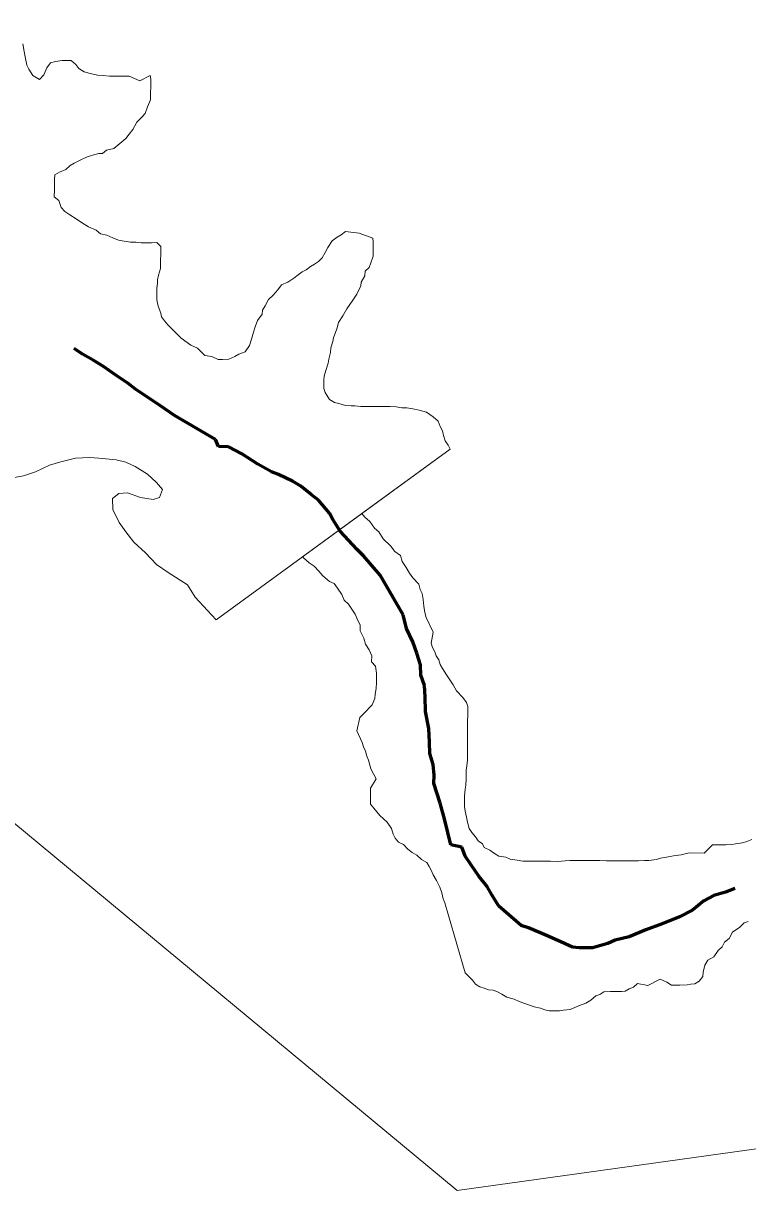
# Model space of a CAD drawing. Extents: x 553962 to 842807, y 8883888 to 9032388.
# Drawn here: x 804854 to 805223, y 9014561 to 9015158 of the extents above; entities that cross this region are included whole.
import ezdxf

# ---------------------------------------------------------------- set-up
doc = ezdxf.new("R2010")
doc.units = 0
doc.header["$LTSCALE"] = 20
doc.linetypes.add('LONG_DASH_SHORT_DASH', pattern=[9.9, 6, -1.2, 1.5, -1.2])
for name, color, linetype, lineweight in [('23', 7, 'Continuous', 13), ('25', 7, 'Continuous', 13), ('7', 7, 'LONG_DASH_SHORT_DASH', 60), ('8', 7, 'Continuous', 13)]:
    doc.layers.add(name, color=color, linetype=linetype, lineweight=lineweight)

msp = doc.modelspace()

# ---------------------------------------------------------------- linework, layer by layer
at = {"layer": '23'}
for points in [[(804913.16, 9015128.22), (804907.67, 9015130.51), (804904.42, 9015130.53), (804902.42, 9015130.55), (804899.67, 9015130.56), (804897.67, 9015130.58), (804894.42, 9015130.85), (804891.42, 9015131.12), (804887.68, 9015131.9), (804884.68, 9015132.67), (804881.94, 9015134.44), (804880.46, 9015136.45), (804877.97, 9015138.47), (804873.47, 9015138.5), (804869.96, 9015138.02), (804867.46, 9015137.29), (804865.69, 9015134.8), (804864.16, 9015131.3), (804861.89, 9015128.81), (804858.4, 9015130.84), (804856.43, 9015134.1), (804855.44, 9015136.11), (804854.72, 9015139.62), (804854, 9015143.13), (804853.28, 9015147.14)], [(804917.06, 9015114.93), (804918.59, 9015118.42), (804918.61, 9015121.93), (804918.64, 9015125.18), (804918.67, 9015128.94), (804918.43, 9015130.94), (804913.16, 9015128.22)], [(805025.12, 9015050.37), (805018.12, 9015051.17), (805015.86, 9015049.43), (805013.84, 9015048.19), (805011.33, 9015046.46), (805009.05, 9015042.97), (805007.78, 9015040.47), (805006.26, 9015037.73), (805004.25, 9015035.74), (805002.24, 9015034.5), (805000.22, 9015033.26), (804997.96, 9015031.52), (804995.95, 9015030.54), (804993.94, 9015029.05), (804991.68, 9015027.31), (804988.66, 9015025.33), (804985.4, 9015023.85), (804983.63, 9015021.36), (804981.1, 9015018.62), (804978.84, 9015016.38), (804977.06, 9015013.14), (804975.79, 9015010.89), (804975.53, 9015008.89), (804973.25, 9015005.65), (804971.98, 9015002.41), (804971.21, 9014999.66), (804970.18, 9014996.16), (804969.15, 9014992.91), (804966.88, 9014989.67), (804963.62, 9014988.44), (804961.61, 9014987.2), (804958.6, 9014985.97), (804955.34, 9014985.74), (804953.09, 9014985.76), (804949.85, 9014987.28), (804946.36, 9014987.8), (804942.63, 9014991.58), (804939.14, 9014993.11), (804934.17, 9014996.65), (804930.69, 9015000.18), (804927.47, 9015003.45), (804925.73, 9015005.47), (804924.24, 9015007.48), (804923.76, 9015009.48), (804922.54, 9015013), (804921.81, 9015016.26), (804921.83, 9015018.26), (804921.84, 9015020.26), (804921.86, 9015022.26), (804922.12, 9015024.52), (804922.14, 9015026.52), (804922.66, 9015028.77), (804923.68, 9015032.27), (804923.72, 9015036.52), (804923.74, 9015039.53), (804923.77, 9015043.53), (804921.78, 9015045.55), (804919.03, 9015045.32), (804916.03, 9015045.34), (804913.78, 9015045.35), (804911.03, 9015045.62), (804908.28, 9015045.64), (804905.03, 9015046.16), (804902.28, 9015046.68), (804899.29, 9015047.95), (804896.3, 9015049.22), (804893.06, 9015049.99), (804890.82, 9015051.76), (804886.83, 9015053.54), (804883.34, 9015055.82), (804880.61, 9015057.59), (804877.37, 9015059.61), (804874.88, 9015061.38), (804872.9, 9015063.4), (804871.67, 9015066.91), (804869.44, 9015068.93), (804869.46, 9015072.43), (804869.49, 9015075.94), (804869.51, 9015077.94), (804869.77, 9015080.19), (804872.04, 9015081.43), (804875.3, 9015082.91), (804877.56, 9015084.9), (804879.57, 9015086.13), (804882.33, 9015087.37), (804885.85, 9015089.1), (804887.86, 9015089.84), (804890.11, 9015090.57), (804892.12, 9015091.06), (804894.12, 9015091.04), (804896.13, 9015092.78), (804899.89, 9015093.51), (804901.9, 9015095.25), (804903.92, 9015096.99), (804905.93, 9015098.73), (804907.7, 9015100.97), (804909.47, 9015103.21), (804911.5, 9015106.95), (804913.76, 9015109.19), (804915.78, 9015111.43), (804917.06, 9015114.93)], [(805071.55, 9014939.91), (805070.56, 9014941.92), (805069.08, 9014944.18), (805068.1, 9014946.94), (805067.62, 9014949.2), (805066.38, 9014951.46), (805065.4, 9014954.22), (805062.92, 9014956.49), (805059.44, 9014958.77), (805055.69, 9014959.79), (805052.44, 9014960.56), (805049.45, 9014961.09), (805046.95, 9014961.1), (805043.95, 9014961.62), (805040.95, 9014961.64), (805038.95, 9014961.66), (805036.2, 9014961.67), (805033.44, 9014961.69), (805030.44, 9014961.71), (805027.94, 9014961.73), (805025.94, 9014961.74), (805022.94, 9014962.01), (805020.94, 9014962.03), (805018.19, 9014962.29), (805014.7, 9014963.32), (805012.45, 9014963.83), (805009.96, 9014965.35), (805007.74, 9014968.87), (805007, 9014970.88), (805007.02, 9014972.88), (805007.04, 9014975.14), (805007.3, 9014977.14), (805008.07, 9014980.14), (805009.35, 9014983.88), (805009.62, 9014985.88), (805010.4, 9014989.38), (805010.66, 9014991.64), (805011.69, 9014994.88), (805011.95, 9014996.88), (805013.74, 9015001.38), (805014.51, 9015004.63), (805016.79, 9015008.12), (805018.82, 9015011.61), (805021.85, 9015016.1), (805023.88, 9015019.09), (805025.91, 9015023.33), (805026.18, 9015025.33), (805027.95, 9015028.57), (805028.22, 9015030.82), (805030.24, 9015032.81), (805031, 9015035.06), (805032.28, 9015038.56), (805032.3, 9015041.56), (805032.32, 9015043.82), (805032.33, 9015045.82), (805032.1, 9015047.82), (805025.12, 9015050.37)], [(805067.69, 9014827.78), (805066.46, 9014829.79), (805065.72, 9014832.3), (805064.49, 9014834.31), (805063.76, 9014836.32), (805062.52, 9014838.58), (805061.79, 9014840.84), (805062.83, 9014846.34), (805059.39, 9014853.87), (805058.66, 9014856.38), (805058.18, 9014859.64), (805057.71, 9014863.14), (805057.23, 9014866.15), (805056.24, 9014868.16), (805055.52, 9014870.92), (805052.54, 9014874.19), (805050.8, 9014876.46), (805049.08, 9014879.47), (805047.1, 9014882.49), (805046.12, 9014885.5), (805043.39, 9014887.52), (805041.16, 9014890.54), (805037.43, 9014894.07), (805035.21, 9014897.59), (805032.97, 9014899.61), (805030.5, 9014902.88), (805028.01, 9014905.15), (805026.48, 9014907.01), (805071.55, 9014939.91)], [(805225.6, 9014740.36), (805223.09, 9014739.38), (805220.83, 9014738.64), (805217.33, 9014738.16), (805215.32, 9014737.92), (805212.32, 9014737.69), (805210.07, 9014737.71), (805207.82, 9014737.72), (805205.57, 9014737.74), (805201.28, 9014733.51), (805193.53, 9014733.56), (805191.53, 9014733.08), (805189.52, 9014732.59), (805185.52, 9014732.11), (805182.01, 9014731.39), (805179, 9014730.9), (805177, 9014730.17), (805172.99, 9014729.69), (805170.74, 9014729.71), (805167.74, 9014729.48), (805163.74, 9014729.5), (805159.98, 9014729.53), (805157.98, 9014729.54), (805154.23, 9014729.57), (805151.23, 9014729.59), (805147.98, 9014729.61), (805144.48, 9014729.63), (805140.48, 9014729.66), (805137.73, 9014729.68), (805132.72, 9014729.71), (805130.22, 9014729.48), (805126.47, 9014729.25), (805122.72, 9014729.28), (805118.72, 9014729.3), (805116.72, 9014729.31), (805113.21, 9014729.34), (805111.21, 9014729.35), (805108.71, 9014729.37), (805105.71, 9014729.89), (805102.22, 9014730.41), (805099.97, 9014731.43), (805096.48, 9014731.95), (805094.24, 9014733.22), (805091.75, 9014734.99), (805089, 9014736.26), (805088.02, 9014738.27), (805085.78, 9014739.78), (805084.55, 9014741.8), (805082.56, 9014744.06), (805081.33, 9014746.07), (805080.35, 9014749.33), (805079.87, 9014751.84), (805079.14, 9014754.85), (805078.91, 9014757.35), (805078.93, 9014760.36), (805078.95, 9014762.61), (805079.23, 9014766.11), (805079.49, 9014768.12), (805079.77, 9014771.37), (805079.79, 9014773.62), (805079.8, 9014775.87), (805080.07, 9014778.12), (805080.34, 9014780.88), (805080.37, 9014784.13), (805080.38, 9014786.14), (805080.4, 9014789.14), (805080.42, 9014791.89), (805080.45, 9014794.9), (805080.46, 9014796.9), (805080.49, 9014799.9), (805080.53, 9014805.16), (805080.55, 9014808.42), (805079.82, 9014810.42), (805078.08, 9014812.94), (805074.86, 9014816.46), (805073.13, 9014819.48), (805071.4, 9014821.99), (805069.67, 9014824.51), (805067.69, 9014827.78)]]:
    msp.add_lwpolyline(points, dxfattribs=at)
at = {"layer": '25'}
msp.add_line((804952.08, 9014852.7), (805071.55, 9014939.91), dxfattribs=at)
for points in [[(804913.16, 9015128.22), (804907.67, 9015130.51), (804904.42, 9015130.53), (804902.42, 9015130.55), (804899.67, 9015130.56), (804897.67, 9015130.58), (804894.42, 9015130.85), (804891.42, 9015131.12), (804887.68, 9015131.9), (804884.68, 9015132.67), (804881.94, 9015134.44), (804880.46, 9015136.45), (804877.97, 9015138.47), (804873.47, 9015138.5), (804869.96, 9015138.02), (804867.46, 9015137.29), (804865.69, 9015134.8), (804864.16, 9015131.3), (804861.89, 9015128.81), (804858.4, 9015130.84), (804856.43, 9015134.1), (804855.44, 9015136.11), (804854.72, 9015139.62), (804854, 9015143.13), (804853.28, 9015147.14)], [(804917.06, 9015114.93), (804918.59, 9015118.42), (804918.61, 9015121.93), (804918.64, 9015125.18), (804918.67, 9015128.94), (804918.43, 9015130.94), (804913.16, 9015128.22)], [(805025.12, 9015050.37), (805018.12, 9015051.17), (805015.86, 9015049.43), (805013.84, 9015048.19), (805011.33, 9015046.46), (805009.05, 9015042.97), (805007.78, 9015040.47), (805006.26, 9015037.73), (805004.25, 9015035.74), (805002.24, 9015034.5), (805000.22, 9015033.26), (804997.96, 9015031.52), (804995.95, 9015030.54), (804993.94, 9015029.05), (804991.68, 9015027.31), (804988.66, 9015025.33), (804985.4, 9015023.85), (804983.63, 9015021.36), (804981.1, 9015018.62), (804978.84, 9015016.38), (804977.06, 9015013.14), (804975.79, 9015010.89), (804975.53, 9015008.89), (804973.25, 9015005.65), (804971.98, 9015002.41), (804971.21, 9014999.66), (804970.18, 9014996.16), (804969.15, 9014992.91), (804966.88, 9014989.67), (804963.62, 9014988.44), (804961.61, 9014987.2), (804958.6, 9014985.97), (804955.34, 9014985.74), (804953.09, 9014985.76), (804949.85, 9014987.28), (804946.36, 9014987.8), (804942.63, 9014991.58), (804939.14, 9014993.11), (804934.17, 9014996.65), (804930.69, 9015000.18), (804927.47, 9015003.45), (804925.73, 9015005.47), (804924.24, 9015007.48), (804923.76, 9015009.48), (804922.54, 9015013), (804921.81, 9015016.26), (804921.83, 9015018.26), (804921.84, 9015020.26), (804921.86, 9015022.26), (804922.12, 9015024.52), (804922.14, 9015026.52), (804922.66, 9015028.77), (804923.68, 9015032.27), (804923.72, 9015036.52), (804923.74, 9015039.53), (804923.77, 9015043.53), (804921.78, 9015045.55), (804919.03, 9015045.32), (804916.03, 9015045.34), (804913.78, 9015045.35), (804911.03, 9015045.62), (804908.28, 9015045.64), (804905.03, 9015046.16), (804902.28, 9015046.68), (804899.29, 9015047.95), (804896.3, 9015049.22), (804893.06, 9015049.99), (804890.82, 9015051.76), (804886.83, 9015053.54), (804883.34, 9015055.82), (804880.61, 9015057.59), (804877.37, 9015059.61), (804874.88, 9015061.38), (804872.9, 9015063.4), (804871.67, 9015066.91), (804869.44, 9015068.93), (804869.46, 9015072.43), (804869.49, 9015075.94), (804869.51, 9015077.94), (804869.77, 9015080.19), (804872.04, 9015081.43), (804875.3, 9015082.91), (804877.56, 9015084.9), (804879.57, 9015086.13), (804882.33, 9015087.37), (804885.85, 9015089.1), (804887.86, 9015089.84), (804890.11, 9015090.57), (804892.12, 9015091.06), (804894.12, 9015091.04), (804896.13, 9015092.78), (804899.89, 9015093.51), (804901.9, 9015095.25), (804903.92, 9015096.99), (804905.93, 9015098.73), (804907.7, 9015100.97), (804909.47, 9015103.21), (804911.5, 9015106.95), (804913.76, 9015109.19), (804915.78, 9015111.43), (804917.06, 9015114.93)], [(805071.55, 9014939.91), (805070.56, 9014941.92), (805069.08, 9014944.18), (805068.1, 9014946.94), (805067.62, 9014949.2), (805066.38, 9014951.46), (805065.4, 9014954.22), (805062.92, 9014956.49), (805059.44, 9014958.77), (805055.69, 9014959.79), (805052.44, 9014960.56), (805049.45, 9014961.09), (805046.95, 9014961.1), (805043.95, 9014961.62), (805040.95, 9014961.64), (805038.95, 9014961.66), (805036.2, 9014961.67), (805033.44, 9014961.69), (805030.44, 9014961.71), (805027.94, 9014961.73), (805025.94, 9014961.74), (805022.94, 9014962.01), (805020.94, 9014962.03), (805018.19, 9014962.29), (805014.7, 9014963.32), (805012.45, 9014963.83), (805009.96, 9014965.35), (805007.74, 9014968.87), (805007, 9014970.88), (805007.02, 9014972.88), (805007.04, 9014975.14), (805007.3, 9014977.14), (805008.07, 9014980.14), (805009.35, 9014983.88), (805009.62, 9014985.88), (805010.4, 9014989.38), (805010.66, 9014991.64), (805011.69, 9014994.88), (805011.95, 9014996.88), (805013.74, 9015001.38), (805014.51, 9015004.63), (805016.79, 9015008.12), (805018.82, 9015011.61), (805021.85, 9015016.1), (805023.88, 9015019.09), (805025.91, 9015023.33), (805026.18, 9015025.33), (805027.95, 9015028.57), (805028.22, 9015030.82), (805030.24, 9015032.81), (805031, 9015035.06), (805032.28, 9015038.56), (805032.3, 9015041.56), (805032.32, 9015043.82), (805032.33, 9015045.82), (805032.1, 9015047.82), (805025.12, 9015050.37)], [(804845.37, 9014924.81), (804853.63, 9014926.27), (804859.9, 9014928.24), (804866.92, 9014931.7), (804872.68, 9014933.43), (804880.19, 9014935.39), (804887.45, 9014935.6), (804892.2, 9014935.33), (804900.95, 9014934.53), (804905.95, 9014933.25), (804910.69, 9014930.98), (804917.03, 9014927.08), (804921.66, 9014922.83), (804924.65, 9014919.24), (804923.13, 9014915.13), (804919.86, 9014914.16), (804913.36, 9014915.2), (804906.78, 9014917.57), (804902.39, 9014917.33), (804899.1, 9014914.77), (804899.32, 9014909.02), (804902.54, 9014902.5), (804906.02, 9014897.72), (804910, 9014892.45), (804915.98, 9014886.91), (804921.66, 9014881.02), (804921.66, 9014881.02), (804927.64, 9014876.84), (804937.41, 9014870.54), (804941.38, 9014864.26), (804947.6, 9014857.47), (804952.08, 9014852.7)], [(805027.5, 9014804.76), (805031.78, 9014809.24), (805033.06, 9014812.48), (805033.33, 9014814.48), (805033.85, 9014817.74), (805033.87, 9014820.49), (805033.89, 9014822.74), (805033.91, 9014825.5), (805033.44, 9014829), (805031.45, 9014831.27), (805031.48, 9014834.28), (805030.25, 9014837.29), (805028.27, 9014840.3), (805027.54, 9014843.31), (805025.57, 9014847.08), (805025.59, 9014850.09), (805024.36, 9014852.35), (805023.13, 9014855.61), (805021.65, 9014857.62), (805019.67, 9014860.64), (805017.44, 9014862.66), (805016.21, 9014865.67), (805013.98, 9014868.94), (805012.25, 9014871.2), (805010, 9014872.22), (805006.53, 9014875.25), (805004.54, 9014877.52), (805002.06, 9014880.04), (804999.57, 9014881.8), (804996.59, 9014884.33), (804996.13, 9014884.86), (805026.48, 9014907.01)], [(805026.48, 9014907.01), (805028.01, 9014905.15), (805030.5, 9014902.88), (805032.97, 9014899.61), (805035.21, 9014897.59), (805037.43, 9014894.07), (805041.16, 9014890.54), (805043.39, 9014887.52), (805046.12, 9014885.5), (805047.1, 9014882.49), (805049.08, 9014879.47), (805050.8, 9014876.46), (805052.54, 9014874.19), (805055.52, 9014870.92), (805056.24, 9014868.16), (805057.23, 9014866.15), (805057.71, 9014863.14), (805058.18, 9014859.64), (805058.66, 9014856.38), (805059.39, 9014853.87), (805062.83, 9014846.34), (805061.79, 9014840.84), (805062.52, 9014838.58), (805063.76, 9014836.32), (805064.49, 9014834.31), (805065.72, 9014832.3), (805066.46, 9014829.79), (805067.69, 9014827.78)], [(805067.69, 9014827.78), (805069.67, 9014824.51), (805071.4, 9014821.99), (805073.13, 9014819.48), (805074.86, 9014816.46), (805078.08, 9014812.94), (805079.82, 9014810.42), (805080.55, 9014808.42), (805080.53, 9014805.16), (805080.49, 9014799.9), (805080.46, 9014796.9), (805080.45, 9014794.9), (805080.42, 9014791.89), (805080.4, 9014789.14), (805080.38, 9014786.14), (805080.37, 9014784.13), (805080.34, 9014780.88), (805080.07, 9014778.12), (805079.8, 9014775.87), (805079.79, 9014773.62), (805079.77, 9014771.37), (805079.49, 9014768.12), (805079.23, 9014766.11), (805078.95, 9014762.61), (805078.93, 9014760.36), (805078.91, 9014757.35), (805079.14, 9014754.85), (805079.87, 9014751.84), (805080.35, 9014749.33), (805081.33, 9014746.07), (805082.56, 9014744.06), (805084.55, 9014741.8), (805085.78, 9014739.78), (805088.02, 9014738.27), (805089, 9014736.26), (805091.75, 9014734.99), (805094.24, 9014733.22), (805096.48, 9014731.95), (805099.97, 9014731.43), (805102.22, 9014730.41), (805105.71, 9014729.89), (805108.71, 9014729.37), (805111.21, 9014729.35), (805113.21, 9014729.34), (805116.72, 9014729.31), (805118.72, 9014729.3), (805122.72, 9014729.28), (805126.47, 9014729.25), (805130.22, 9014729.48), (805132.72, 9014729.71), (805137.73, 9014729.68), (805140.48, 9014729.66), (805144.48, 9014729.63), (805147.98, 9014729.61), (805151.23, 9014729.59), (805154.23, 9014729.57), (805157.98, 9014729.54), (805159.98, 9014729.53), (805163.74, 9014729.5), (805167.74, 9014729.48), (805170.74, 9014729.71), (805172.99, 9014729.69), (805177, 9014730.17), (805179, 9014730.9), (805182.01, 9014731.39), (805185.52, 9014732.11), (805189.52, 9014732.59), (805191.53, 9014733.08), (805193.53, 9014733.56), (805201.28, 9014733.51), (805205.57, 9014737.74), (805207.82, 9014737.72), (805210.07, 9014737.71), (805212.32, 9014737.69), (805215.32, 9014737.92), (805217.33, 9014738.16), (805220.83, 9014738.64), (805223.09, 9014739.38), (805225.6, 9014740.36)], [(805091.2, 9014663.64), (805088.96, 9014664.41), (805086.71, 9014665.17), (805084.47, 9014666.44), (805082.99, 9014668.45), (805079.26, 9014672.23), (805070.73, 9014701.58), (805068.78, 9014708.1), (805068.05, 9014710.11), (805067.32, 9014713.12), (805066.34, 9014716.13), (805064.62, 9014719.4), (805062.89, 9014722.41), (805061.9, 9014724.67), (805060.92, 9014726.68), (805059.68, 9014728.69), (805056.94, 9014730.21), (805054.46, 9014732.48), (805052.22, 9014733.75), (805049.98, 9014735.51), (805047.75, 9014737.78), (805045.26, 9014739.05), (805043.52, 9014741.06), (805042.54, 9014743.07), (805041.56, 9014746.08), (805039.33, 9014749.35), (805035.61, 9014752.63), (805032.63, 9014756.41), (805030.9, 9014758.42), (805030.91, 9014760.42), (805030.93, 9014762.68), (805030.95, 9014764.68), (805030.96, 9014766.68), (805033.75, 9014771.42), (805031.04, 9014776.45), (805030.55, 9014778.45), (805029.82, 9014780.96), (805029.08, 9014782.97), (805028.35, 9014785.48), (805027.37, 9014787.74), (805026.64, 9014790), (805023.93, 9014796.02), (805025.48, 9014802.77), (805027.5, 9014804.76)], [(805223.78, 9014698.56), (805221.77, 9014697.83), (805219.5, 9014695.59), (805215.73, 9014693.11), (805213.96, 9014689.87), (805211.69, 9014687.88), (805210.42, 9014685.63), (805208.41, 9014683.64), (805206.13, 9014680.4), (805203.12, 9014678.67), (805201.6, 9014676.18), (805200.82, 9014672.68), (805200.55, 9014670.43), (805198.78, 9014667.94), (805196.52, 9014666.7), (805194.52, 9014666.46), (805192.52, 9014666.22), (805188.76, 9014666), (805186.76, 9014666.01), (805184.51, 9014666.03), (805182.27, 9014667.54), (805178.78, 9014669.07), (805172.51, 9014665.86), (805167.26, 9014666.89), (805165.25, 9014664.9), (805162.99, 9014664.17), (805160.98, 9014662.93), (805158.98, 9014662.69), (805155.72, 9014662.71), (805153.48, 9014662.73), (805149.97, 9014662.5), (805147.96, 9014661.26), (805145.96, 9014660.52), (805143.44, 9014658.29), (805140.92, 9014656.8), (805137.66, 9014655.57), (805132.9, 9014653.6), (805129.39, 9014653.12), (805127.39, 9014652.89), (805125.39, 9014652.9), (805122.14, 9014652.92), (805119.89, 9014653.44), (805117.64, 9014654.2), (805114.4, 9014654.98), (805112.15, 9014655.74), (805108.66, 9014657.02), (805106.42, 9014657.78), (805104.17, 9014658.8), (805100.43, 9014659.82), (805097.94, 9014661.34), (805095.7, 9014662.61), (805093.45, 9014663.38), (805091.2, 9014663.64)]]:
    msp.add_lwpolyline(points, dxfattribs=at)
at = {"layer": '7'}
for points in [[(804894.48, 9014982.16), (804889.25, 9014985.44), (804883.77, 9014988.47), (804879.58, 9014991.38)], [(805188.59, 9014700.84), (805179.81, 9014697.38), (805171.54, 9014694.17), (805163.02, 9014690.71), (805155.76, 9014689), (805151.99, 9014687.26), (805144.23, 9014685.05), (805139.73, 9014685.08), (805137.48, 9014685.09), (805133.98, 9014685.36), (805128, 9014688.14), (805120.77, 9014691.43), (805111.55, 9014695.24), (805107.8, 9014696.51), (805096.37, 9014706.33), (805094.64, 9014709.09), (805092.91, 9014712.1), (805090.44, 9014716.37), (805086.22, 9014721.64), (805082.51, 9014727.17), (805079.29, 9014731.94), (805077.57, 9014736.46), (805071.83, 9014737.74), (805068.92, 9014750.26), (805066.48, 9014759.04), (805063.29, 9014769.06), (805063.32, 9014773.32), (805062.86, 9014778.82), (805061.15, 9014784.34), (805060.94, 9014790.1), (805060.73, 9014797.1), (805059.04, 9014805.87), (805058.84, 9014813.38), (805058.38, 9014819.14), (805056.67, 9014824.4), (805056.45, 9014829.66), (805054.49, 9014835.67), (805052.53, 9014841.44), (805049.33, 9014848.21), (805047.62, 9014855.23), (805035.76, 9014875.56), (805027.33, 9014885.36), (805023.85, 9014888.88), (805019.63, 9014893.41), (805015.41, 9014897.94), (805011.7, 9014903.96), (805009.97, 9014907.23), (805004.27, 9014913.76), (805000.54, 9014916.78), (804995.32, 9014921.07), (804991.08, 9014923.59), (804983.86, 9014926.88), (804980.37, 9014928.4), (804973.39, 9014932.19), (804965.18, 9014937.49), (804958.45, 9014941.03), (804953.2, 9014941.31), (804951.73, 9014944.82), (804930.81, 9014957.19), (804923.59, 9014961.98), (804910.9, 9014970.56), (804906.92, 9014973.58), (804901.44, 9014977.37), (804897.46, 9014980.14), (804894.48, 9014982.16)], [(805216.98, 9014715.4), (805212.17, 9014713.47), (805206.16, 9014711.75), (805201.14, 9014709.03), (805195.36, 9014704.3), (805188.59, 9014700.84)]]:
    msp.add_lwpolyline(points, dxfattribs=at)
at = {"layer": '8'}
msp.add_lwpolyline([(805949.96, 9014683.49), (805075.1, 9014560.95), (803898.19, 9015538.22), (803022.21, 9015653.12), (801641.07, 9016894.94), (801019.92, 9016842.42), (800495.01, 9017157.53), (800005.09, 9016711.13), (799865.12, 9016868.68), (799658.86, 9016834.65), (799912.91, 9017234.09), (800045.16, 9018248.47), (800853.48, 9018666.68), (801389.4, 9019718.18), (802864.91, 9020198.66), (804512.59, 9022148.37), (804596.1, 9023011.85)], dxfattribs=at)

doc.saveas('drawing.dxf')
